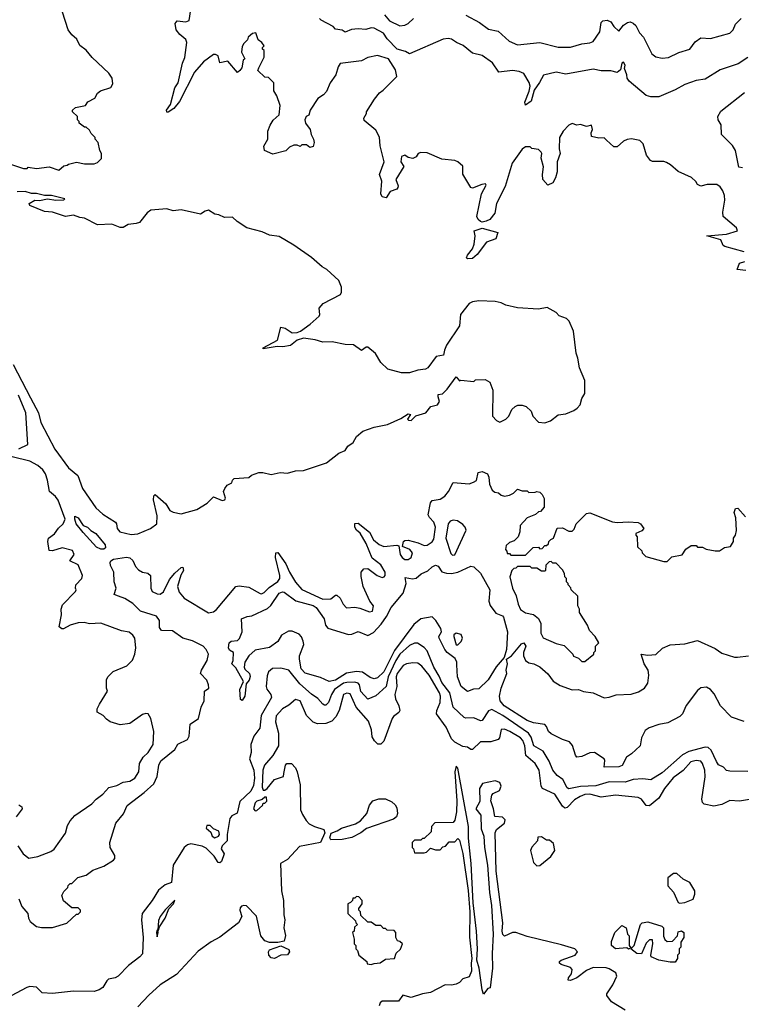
# Model space of a CAD drawing. Extents: x 2386423 to 2568864, y 578392 to 761999.
# Tile 350 of 454: x 2518731 to 2523217, y 662970 to 669087. Entities that reach past the tile are written whole.
import ezdxf

# ---------------------------------------------------------------- set-up
doc = ezdxf.new("R2010")
doc.units = 0

msp = doc.modelspace()

# ---------------------------------------------------------------- linework, layer by layer
at = {"layer": '0CON05XD'}
for points in [[(2518675, 668190), (2518755, 668162.5), (2518777, 668163), (2518785, 668170), (2518835, 668162.5), (2518915, 668172.5), (2518975, 668153.3), (2519005, 668180), (2519027, 668183), (2519035, 668190), (2519085, 668202.5), (2519135, 668192.5), (2519195, 668192.5), (2519215, 668200), (2519240, 668225), (2519240, 668255), (2519230, 668275), (2519220, 668325), (2519200, 668345), (2519200, 668355), (2519175, 668380), (2519165, 668400), (2519145, 668420), (2519135, 668420), (2519100, 668445), (2519100, 668455), (2519090, 668465), (2519090, 668485), (2519060, 668515), (2519060, 668525), (2519078.3, 668541.7), (2519140, 668555), (2519153.9, 668576.1), (2519199.3, 668600.7), (2519215, 668630), (2519233.9, 668646.1), (2519297.5, 668665), (2519310.7, 668689.3), (2519306, 668725), (2519286.2, 668755), (2519182.3, 668852.3), (2519145, 668897.5), (2519106.1, 668926.1), (2519086.1, 668966.1), (2519055, 668992.5), (2519033.3, 669025), (2518996.7, 669135)], [(2523235, 667645.8), (2523115, 667678.6), (2523104, 667685), (2523090, 667720), (2523002.5, 667745), (2523125.5, 667754.5), (2523193.3, 667775), (2523186.2, 667795), (2523104, 667865), (2523101.2, 667891.2), (2523113.5, 667965), (2523111.5, 667995), (2523102.5, 668025), (2523085, 668048), (2523065, 668063.3), (2523005, 668062.5), (2522965, 668052.5), (2522945, 668062.5), (2522933, 668083), (2522906.1, 668106.1), (2522823.9, 668143.9), (2522777.5, 668185), (2522750.7, 668200.7), (2522735, 668206.7), (2522665, 668206.7), (2522651.7, 668211.7), (2522626.7, 668245), (2522605.8, 668315.8), (2522585, 668336.7), (2522535, 668346.2), (2522508, 668342), (2522485, 668333.3), (2522445, 668296.7), (2522425, 668296.7), (2522378, 668338), (2522365, 668352.5), (2522330.5, 668350.5), (2522285, 668362.5), (2522283.8, 668385), (2522291.2, 668405), (2522285, 668432.5), (2522255, 668423.3), (2522216.4, 668436.4), (2522195, 668432.5), (2522165, 668442.5), (2522145, 668432.5), (2522110, 668395), (2522087.5, 668355), (2522084, 668285), (2522090, 668255), (2522072.5, 668205), (2522071.7, 668141.7), (2522062.5, 668105), (2522045, 668073.3), (2522015, 668060), (2521983.3, 668095), (2521980, 668125), (2521986.1, 668173.9), (2521973, 668227), (2521977.5, 668255), (2521972.5, 668265), (2521955, 668280), (2521915, 668287.5), (2521905, 668297.5), (2521875, 668297.5), (2521855, 668282.5), (2521792.2, 668195), (2521749.1, 668050.9), (2521695.7, 667945), (2521684.2, 667885), (2521652.9, 667845), (2521630.8, 667835), (2521605, 667828.4), (2521595, 667832.8), (2521581.2, 667845), (2521573.1, 667865), (2521602.5, 668005), (2521631.7, 668058.3), (2521626.7, 668066.7), (2521603.9, 668063.9), (2521545, 668041.4), (2521534.5, 668044.5), (2521485, 668127.5), (2521485, 668177.5), (2521453.8, 668205), (2521435, 668212.9), (2521355, 668220.6), (2521265, 668260.6), (2521225, 668261.4), (2521208.8, 668255), (2521195, 668234.2), (2521175, 668225.7), (2521145, 668232), (2521125, 668245.8), (2521103.6, 668236.4), (2521100.8, 668205), (2521118, 668175), (2521070, 668095), (2521083.8, 668055), (2521081.2, 668045), (2521075, 668033.8), (2521035, 668020), (2521008.9, 667981.1), (2520985, 667986.9), (2520976.6, 668005), (2520982.9, 668085), (2520968, 668125), (2520995.9, 668205), (2520972.7, 668302.7), (2520967.3, 668357.3), (2520945, 668401.2), (2520871.7, 668461.7), (2520870, 668475), (2520887.5, 668505), (2520887.5, 668515), (2520935.9, 668594.1), (2520966.8, 668633.2), (2520990.7, 668649.3), (2521075.7, 668735), (2521067.5, 668775), (2521023.6, 668843.6), (2520955, 668864.2), (2520895, 668852), (2520855, 668832), (2520723.9, 668816.1), (2520710, 668795), (2520696.7, 668745), (2520661.2, 668695), (2520638.8, 668641.2), (2520620.5, 668619.5), (2520585, 668597.5), (2520536.7, 668525), (2520527.5, 668495), (2520512.5, 668485), (2520503.3, 668465), (2520507.5, 668445), (2520536.7, 668405), (2520543, 668373), (2520557.5, 668345), (2520562.5, 668325), (2520555, 668300), (2520535, 668292.5), (2520515, 668310), (2520485, 668310), (2520475, 668300), (2520455, 668307.5), (2520435, 668306.7), (2520407.5, 668295), (2520385, 668272.5), (2520305, 668252.5), (2520253.6, 668273.6), (2520248.3, 668301.7), (2520274, 668345), (2520274.3, 668395.7), (2520287.3, 668432.7), (2520306.1, 668463.9), (2520343.9, 668496.1), (2520350, 668555), (2520330, 668615), (2520310, 668645), (2520310, 668695), (2520278.3, 668728.3), (2520255, 668730), (2520211.7, 668771.7), (2520218.3, 668788.3), (2520250, 668855), (2520250, 668895), (2520240, 668905), (2520240, 668915), (2520250, 668925), (2520236.4, 668946.4), (2520213, 668963), (2520200, 669005), (2520178.3, 669001.7), (2520151.7, 668978.3), (2520148.3, 668961.7), (2520125, 668940), (2520115, 668920), (2520110, 668885), (2520130, 668845), (2520120, 668835), (2520111.7, 668788.3), (2520099.3, 668770.7), (2520085, 668760), (2520025, 668830), (2519975, 668820), (2519965, 668862.5), (2519948.3, 668871.7), (2519935, 668870), (2519873.8, 668825), (2519818.7, 668761.3), (2519725, 668578.8), (2519690, 668535), (2519655, 668512), (2519645, 668512.5), (2519644.2, 668525), (2519668.8, 668561.2), (2519696.1, 668663.9), (2519715.7, 668695), (2519743, 668817), (2519756.8, 668853.2), (2519770.8, 668945), (2519763.8, 668965), (2519726.2, 668995), (2519703.8, 669025), (2519697, 669063), (2519710.7, 669079.3), (2519765, 669073.8), (2519785, 669082.5), (2519795, 669150)], [(2523257.8, 668852.2), (2523197.7, 668812.3), (2523084.2, 668775), (2522992.1, 668717.9), (2522935, 668710), (2522865, 668684.7), (2522805, 668650.7), (2522705, 668607.9), (2522655, 668608.7), (2522626.1, 668616.1), (2522520, 668705), (2522506.2, 668725), (2522505.6, 668745), (2522491.2, 668785), (2522493.8, 668805), (2522485, 668823.3), (2522475, 668817.5), (2522466.2, 668775), (2522445, 668760), (2522405, 668768.9), (2522345, 668769), (2522295, 668779.8), (2522125, 668748.2), (2522065, 668760.9), (2521987.8, 668742.2), (2521961.9, 668698.1), (2521930, 668650), (2521909.5, 668580.5), (2521875, 668556.7), (2521871.9, 668575), (2521897.8, 668642.2), (2521903.2, 668675), (2521897.8, 668697.8), (2521863.9, 668753.9), (2521835, 668765.3), (2521795, 668770.9), (2521710.5, 668760.5), (2521669.8, 668819.8), (2521605.8, 668865.8), (2521545, 668879.4), (2521487.9, 668927.9), (2521445.8, 668945), (2521415, 668966.7), (2521395, 668971.2), (2521363.3, 668966.7), (2521154.3, 668874.3), (2521129.4, 668889.4), (2521077.5, 668905), (2521015, 668968), (2520992.7, 669002.7), (2520935, 669034.3), (2520915, 669037.1), (2520883, 669027), (2520835, 669031.1), (2520794.2, 669025.8), (2520755, 669010), (2520735, 669022.5), (2520695, 669027.5), (2520680, 669045), (2520605, 669083.8), (2520593.8, 669095)], [(2520997.8, 669117.8), (2521030.9, 669080.9), (2521095, 669049.4), (2521125, 669053.1), (2521146.5, 669063.5), (2521180, 669095)], [(2521505, 669114.6), (2521590.2, 669070.2), (2521645, 669027.9), (2521705.4, 669015.4), (2521773.4, 668953.4), (2521825, 668930.4), (2521965, 668945.6), (2522077.6, 668917.6), (2522154.4, 668915.6), (2522225, 668938.1), (2522275, 668942.9), (2522295, 668952.5), (2522338.1, 669011.9), (2522345, 669070), (2522355, 669081.2), (2522383.6, 669083.6), (2522405, 669073.8), (2522424.2, 669045), (2522455, 669016.7), (2522485, 669053.3), (2522510, 669070), (2522525, 669073.3), (2522545, 669066), (2522561.2, 669051.2), (2522584.4, 669005), (2522607.8, 668977.8), (2522660.5, 668875), (2522685, 668856.4), (2522725, 668848.2), (2522765, 668852.2), (2522827.5, 668882.5), (2522896.7, 668903.3), (2522930.2, 668949.8), (2522965, 668974.6), (2523025, 668969.6), (2523145, 669002.7), (2523165, 669023.3), (2523181.5, 669058.5), (2523215.8, 669094.2)], [(2523225, 668166.2), (2523200.7, 668170.7), (2523181.2, 668275), (2523162.2, 668305), (2523094.3, 668375), (2523091.5, 668435), (2523072.9, 668465), (2523070.6, 668485), (2523090.2, 668519.8), (2523236.7, 668635)], [(2518690, 666945), (2518798.2, 666738.2), (2518848.9, 666645), (2518863.7, 666583.7), (2518949.6, 666419.6), (2519035, 666302.5), (2519092.7, 666255), (2519121.4, 666175), (2519203.8, 666055), (2519248.8, 666015), (2519326.2, 665965), (2519334, 665955), (2519338, 665925), (2519354.5, 665904.5), (2519425, 665889.2), (2519465, 665892.9), (2519543.8, 665925), (2519583.3, 665955), (2519586.2, 666005), (2519562, 666105), (2519565, 666130), (2519572.5, 666137.5), (2519639.7, 666079.7), (2519665, 666037.5), (2519685, 666026.7), (2519735, 666016.2), (2519832.5, 666045), (2519896.4, 666083.6), (2519935, 666122.5), (2519990.7, 666100.7), (2520006.4, 666103.6), (2520010, 666115), (2519998.8, 666155), (2520006.4, 666173.6), (2520020, 666195), (2520049.3, 666210.7), (2520053.9, 666226.1), (2520065, 666236.7), (2520155, 666242.5), (2520173, 666257), (2520217, 666273), (2520243.6, 666273.6), (2520295, 666262), (2520350, 666275), (2520395, 666270), (2520446.4, 666283.6), (2520495, 666286.7), (2520637.5, 666335), (2520715, 666393.3), (2520755, 666410), (2520771.7, 666438.3), (2520805, 666460), (2520825, 666496.7), (2520865, 666530), (2520935, 666555.6), (2521017.5, 666572.5), (2521100, 666610), (2521145, 666638), (2521160, 666635), (2521142.5, 666605), (2521148.3, 666598.3), (2521165, 666596.7), (2521193.3, 666626.7), (2521256.2, 666645), (2521286.4, 666683.6), (2521327.5, 666695), (2521340, 666715), (2521332.5, 666745), (2521331.7, 666758.3), (2521358.3, 666761.7), (2521389.2, 666790.8), (2521445, 666867.5), (2521465, 666842.5), (2521473, 666847), (2521555, 666840), (2521565, 666850), (2521625, 666852.5), (2521652.5, 666835), (2521672.5, 666785), (2521670, 666625), (2521695, 666596.7), (2521715, 666587.5), (2521752.5, 666605), (2521772.5, 666625), (2521790, 666665), (2521810, 666685), (2521828.3, 666691.7), (2521855, 666692.5), (2521880, 666685), (2521910, 666655), (2521920, 666625), (2521955, 666587.5), (2521995, 666582.5), (2522030, 666595), (2522078.3, 666631.7), (2522125, 666637.5), (2522175, 666660), (2522197.3, 666672.7), (2522215.9, 666694.1), (2522226.1, 666733.9), (2522243.8, 666765), (2522243.3, 666845), (2522211.2, 666925), (2522201.2, 666985), (2522190, 667015), (2522173, 667153), (2522147.5, 667215), (2522130.7, 667230.7), (2522085, 667247.5), (2522065, 667267.5), (2522009.3, 667299.3), (2521955, 667288.8), (2521825, 667298), (2521753, 667313), (2521725, 667327.5), (2521685.9, 667335.9), (2521585, 667340), (2521545, 667334.2), (2521525, 667324), (2521471.9, 667255), (2521466, 667185), (2521384.2, 667065), (2521370.8, 667035), (2521366.4, 667003.6), (2521320, 666995), (2521267.5, 666925), (2521253.6, 666916.4), (2521205, 666910), (2521155, 666893.3), (2521105, 666892.5), (2521020, 666915), (2520975, 666957.5), (2520943.9, 667013.9), (2520895, 667052.5), (2520885, 667052.5), (2520855, 667032.5), (2520806.4, 667066.4), (2520755, 667070), (2520673.6, 667086.4), (2520615, 667083.3), (2520568.3, 667098.3), (2520495, 667107.8), (2520455, 667096.9), (2520415, 667062.5), (2520366.2, 667053.8), (2520332.3, 667057.7), (2520245, 667042.5), (2520245, 667047.5), (2520333, 667097), (2520355, 667176.7), (2520381.7, 667171.7), (2520425, 667142), (2520455, 667144), (2520476.9, 667153.1), (2520536.7, 667195), (2520592.5, 667245), (2520597.5, 667255), (2520592.5, 667295), (2520617, 667323), (2520725, 667380), (2520732.5, 667395), (2520732.5, 667425), (2520715, 667467.5), (2520641.2, 667535), (2520610.9, 667550.9), (2520545, 667610.8), (2520436, 667686), (2520345, 667739.5), (2520285, 667749.5), (2520238.9, 667768.9), (2520143.4, 667793.4), (2520083.2, 667833.2), (2520055, 667860.8), (2520005, 667858.8), (2519970, 667875), (2519945, 667878), (2519905, 667902.9), (2519885, 667898.6), (2519855, 667880), (2519735, 667905.6), (2519685, 667899.2), (2519645, 667911.4), (2519547, 667903), (2519522.8, 667887.2), (2519475, 667827.5), (2519455, 667820), (2519405, 667814.3), (2519374.2, 667795.8), (2519355, 667797.1), (2519305, 667816), (2519215, 667812.9), (2519135, 667854), (2519105, 667858), (2519065, 667873.3), (2519016.1, 667863.9), (2518935, 667892), (2518885, 667896), (2518795, 667932.5), (2518790, 667945), (2518825, 667965.7), (2518855, 667964), (2518905, 667974.3), (2518955, 667966.2), (2519005, 667967.5), (2519012.5, 667975), (2518930, 667995), (2518885, 667994), (2518835, 668007.5), (2518805, 668006.5), (2518765, 668019.4), (2518715, 668018.6)], [(2521515, 667601.2), (2521507.5, 667607.5), (2521514, 667625), (2521545.6, 667664.4), (2521556.7, 667693.3), (2521561.9, 667745), (2521556, 667775), (2521605, 667791.8), (2521702.5, 667765), (2521690, 667725), (2521632.5, 667705), (2521575, 667628.8), (2521545, 667604.2), (2521515, 667601.2)], [(2523245, 667528.8), (2523190, 667535), (2523206.1, 667573.9), (2523237.5, 667585)], [(2518725, 666421.1), (2518781.4, 666448.6), (2518768.9, 666645), (2518724.5, 666755)], [(2519075, 664142), (2519180, 664215), (2519205.8, 664244.2), (2519248.8, 664275), (2519285, 664317.5), (2519335, 664330), (2519375, 664349.2), (2519415, 664357.1), (2519448, 664375), (2519471.2, 664415), (2519476.9, 664465), (2519499.4, 664505), (2519530, 664535), (2519560, 664585), (2519564.2, 664664.2), (2519546.2, 664745), (2519530, 664775), (2519515, 664777.5), (2519495, 664770), (2519415.9, 664714.1), (2519356.4, 664706.4), (2519294.1, 664724.1), (2519270.5, 664740.5), (2519250, 664765), (2519212.5, 664785), (2519212.5, 664805), (2519226.4, 664833.6), (2519277.5, 664915), (2519270, 664935), (2519270, 664985), (2519280, 665005), (2519313, 665037), (2519398.1, 665071.9), (2519432.7, 665107.3), (2519447.1, 665145), (2519453.1, 665185), (2519446.2, 665243.8), (2519435, 665263.3), (2519412.7, 665282.7), (2519365, 665290), (2519235, 665338.8), (2519165, 665334.3), (2519132.3, 665342.3), (2519095, 665340), (2519045, 665325.8), (2519003, 665303), (2518993, 665303), (2518977.5, 665315), (2518990.7, 665389.3), (2518988.8, 665425), (2518997.3, 665452.7), (2519077.5, 665535), (2519082.5, 665545), (2519077.5, 665555), (2519080, 665575), (2519118, 665615), (2519120.8, 665635), (2519095, 665700), (2519043.3, 665725), (2519070, 665765), (2519058.8, 665788.8), (2518995, 665806), (2518935, 665788), (2518915, 665790), (2518905.8, 665845), (2518911.2, 665865), (2518947.6, 665892.4), (2518971.7, 665928.3), (2519002.5, 665955), (2519014.3, 665985), (2518971.3, 666101.3), (2518954, 666125), (2518915.7, 666155.7), (2518904.3, 666225.7), (2518891.5, 666265), (2518875, 666290.6), (2518845, 666316.5), (2518795, 666345.4), (2518685, 666370.5)], [(2518726.7, 663625), (2518745, 663577.5), (2518782.5, 663535), (2518786.2, 663505), (2518796, 663485), (2518835, 663453.3), (2518866.4, 663446.4), (2518935, 663446), (2519025, 663473.3), (2519085, 663530), (2519095, 663530), (2519110, 663545), (2519110, 663555), (2519095, 663570), (2519055, 663570), (2519003.6, 663613.6), (2518992.5, 663645), (2519005, 663670), (2519030, 663695), (2519031.7, 663708.3), (2519045, 663720), (2519055, 663720), (2519091.7, 663758.3), (2519145, 663772.5), (2519186.4, 663803.6), (2519255, 663828), (2519315, 663866.2), (2519322, 663875), (2519322, 663895), (2519294.2, 663944.2), (2519291.2, 663975), (2519328, 664095), (2519376.6, 664153.4), (2519400, 664205), (2519505, 664286.2), (2519565, 664339.2), (2519585.4, 664385), (2519597.1, 664455), (2519608.3, 664481.7), (2519695, 664553.3), (2519714.3, 664585.7), (2519775, 664616), (2519785.6, 664635), (2519790.5, 664709.5), (2519843.6, 664746.4), (2519860, 664815), (2519878.1, 664855), (2519880, 664915), (2519906, 664935), (2519905.7, 664955), (2519895, 664983.8), (2519855.8, 665025.8), (2519860.6, 665045), (2519896.4, 665105), (2519904.3, 665145), (2519890.8, 665175), (2519871.2, 665195), (2519805, 665227.5), (2519745, 665245.7), (2519680.9, 665290.9), (2519612.7, 665292.7), (2519600.8, 665310.8), (2519600.4, 665355), (2519581.7, 665381.7), (2519481.7, 665411.7), (2519435, 665460), (2519385, 665491.2), (2519345, 665506), (2519317.5, 665515), (2519330, 665555), (2519318, 665595), (2519316.1, 665653.9), (2519296.6, 665696.6), (2519294.6, 665715), (2519298.5, 665725), (2519314.2, 665735), (2519395, 665747.9), (2519415, 665744.4), (2519435, 665727.5), (2519450.7, 665690.7), (2519469.7, 665669.7), (2519495, 665655.7), (2519527.9, 665647.9), (2519543.8, 665635), (2519546, 665555), (2519555, 665533.8), (2519585, 665520), (2519605, 665518.8), (2519625, 665533.3), (2519661.7, 665608.3), (2519695, 665648), (2519735, 665683.3), (2519746, 665686), (2519749.2, 665665), (2519733.3, 665636.7), (2519711.5, 665565), (2519721.5, 665531.5), (2519753.3, 665493.3), (2519905, 665402.5), (2519935, 665408.1), (2519955, 665422.9), (2520075, 665566), (2520095, 665569.2), (2520155, 665562), (2520225, 665522.9), (2520235, 665520.6), (2520251.1, 665528.9), (2520281.2, 665558.8), (2520335, 665597.1), (2520348, 665615), (2520349.2, 665635), (2520322.3, 665745), (2520324.3, 665775), (2520335, 665776), (2520385, 665707.5), (2520407.5, 665655), (2520445, 665592), (2520485, 665548), (2520616.4, 665486.4), (2520665, 665488.8), (2520695, 665512.5), (2520701.7, 665511.7), (2520723, 665493), (2520742.5, 665455), (2520762.5, 665432.5), (2520815, 665436.7), (2520845, 665431.2), (2520905, 665407.5), (2520925, 665412.5), (2520930, 665445), (2520907.5, 665475), (2520866.2, 665565), (2520853, 665627), (2520853.3, 665655), (2520870, 665675), (2520895, 665677.5), (2520952.5, 665635), (2520985, 665621.2), (2520996.7, 665625), (2521003.3, 665635), (2521003.8, 665655), (2520975, 665701.2), (2520921.2, 665741.2), (2520885, 665833.3), (2520847.7, 665897.7), (2520825, 665916.7), (2520814, 665935), (2520815, 665957.5), (2520835, 665960), (2520905, 665904), (2520930.8, 665855), (2520965, 665825.8), (2520995, 665814.4), (2521075, 665822.5), (2521088.3, 665818.3), (2521096.2, 665765), (2521108, 665745), (2521125, 665732.5), (2521145, 665733.1), (2521165, 665746.2), (2521172, 665775), (2521155.8, 665795.8), (2521110, 665815), (2521117.5, 665845), (2521125, 665852.5), (2521145, 665853.3), (2521207.3, 665837.3), (2521245, 665820), (2521265, 665822.5), (2521295, 665842.5), (2521305, 665860), (2521316.7, 665935), (2521305, 665966.2), (2521277.5, 665995), (2521270.7, 666010.7), (2521284, 666086), (2521295, 666100), (2521345, 666107.5), (2521373, 666127), (2521397.5, 666155), (2521425, 666212.5), (2521525, 666203.8), (2521553, 666213), (2521570, 666225), (2521580, 666275), (2521605, 666280), (2521640, 666265), (2521647.5, 666245), (2521650.7, 666200.7), (2521667.5, 666165), (2521685, 666152.5), (2521707, 666147), (2521723, 666133), (2521745, 666127.5), (2521775, 666132.5), (2521800, 666145), (2521825, 666170), (2521855, 666160), (2521885, 666160), (2521895, 666150), (2521935, 666152.5)], [(2521935, 666152.5), (2521945, 666156.7), (2521965, 666152.5), (2521978.3, 666138.3), (2521991.7, 666111.7), (2521991.7, 666058.3), (2521968.3, 666031.7), (2521955, 666030), (2521937, 666013), (2521885, 665992.5), (2521842.5, 665945), (2521840, 665905), (2521830, 665875), (2521805, 665850), (2521775, 665840), (2521755, 665820), (2521750, 665795), (2521760, 665785), (2521761.7, 665771.7), (2521775, 665770), (2521785, 665760), (2521875, 665760), (2521923, 665807), (2521955, 665810), (2521965, 665800), (2521978.3, 665801.7), (2521995, 665820), (2522005, 665820), (2522018.3, 665831.7), (2522020, 665845), (2522031.7, 665858.3), (2522050, 665865), (2522071.7, 665928.3), (2522105, 665930), (2522145, 665910), (2522165, 665910), (2522178.3, 665921.7), (2522190, 665955), (2522255, 666020), (2522275, 666022.5), (2522415, 665967.5), (2522445, 665963.3), (2522515, 665967.5), (2522575, 665962.5), (2522590, 665955), (2522610, 665925), (2522598.3, 665911.7), (2522560, 665895), (2522560, 665885), (2522570, 665875), (2522571.7, 665811.7), (2522598.3, 665788.3), (2522600, 665775), (2522623, 665753), (2522735, 665720), (2522755, 665720), (2522785, 665750), (2522848.3, 665761.7), (2522871.7, 665798.3), (2522905, 665820), (2522935, 665820), (2522945, 665810), (2522975, 665810), (2522998.3, 665798.3), (2523055, 665787.5), (2523081.7, 665788.3), (2523113, 665807), (2523150, 665815), (2523167.5, 665845), (2523167.5, 665865), (2523180, 665885), (2523185.9, 665914.1), (2523183, 665993), (2523172.5, 666025), (2523180, 666050), (2523195, 666052.5), (2523241.7, 665998.3)], [(2519235, 665798.5), (2519209.5, 665809.5), (2519125, 665900.6), (2519081.8, 665955), (2519073.1, 665985), (2519075, 666003.3), (2519095, 665991.9), (2519125.4, 665945.4), (2519153.7, 665933.7), (2519173.1, 665913.1), (2519205, 665895.6), (2519261.8, 665825), (2519264.4, 665805.6), (2519255, 665798.5), (2519235, 665798.5)], [(2521420.8, 665760.8), (2521435, 665762.5), (2521505.8, 665915), (2521500, 665935), (2521485, 665950), (2521452.7, 665972.7), (2521425, 665978.8), (2521407.7, 665972.3), (2521394.2, 665955.8), (2521380, 665865), (2521410.3, 665770.3), (2521420.8, 665760.8)], [(2522245, 665100), (2522300, 665145), (2522300, 665155), (2522310, 665165), (2522310, 665195), (2522330, 665215), (2522307.5, 665255), (2522273, 665293), (2522260, 665325), (2522210, 665405), (2522210, 665425), (2522200, 665445), (2522200, 665505), (2522160, 665545), (2522157, 665557), (2522140, 665575), (2522140, 665585), (2522130, 665595), (2522130, 665615), (2522120, 665625), (2522117, 665647), (2522105, 665670), (2522065, 665710), (2522045, 665710), (2522035, 665720), (2522021.7, 665718.3), (2522001.7, 665698.3), (2522000, 665665), (2521995, 665660), (2521975, 665660), (2521945, 665680), (2521915, 665680), (2521905, 665690), (2521825, 665690), (2521815, 665680), (2521801.7, 665678.3), (2521790, 665665), (2521777.5, 665625), (2521793.8, 665556.2), (2521818.1, 665508.1), (2521830, 665455), (2521845, 665423.3), (2521875, 665402.5), (2521925, 665392.5), (2521956.4, 665366.4), (2521970, 665335), (2521971.2, 665275), (2521985, 665247.5), (2522065, 665212.5), (2522115, 665200), (2522170, 665145), (2522173.6, 665133.6), (2522205, 665120), (2522225, 665100), (2522245, 665100)], [(2520115, 664857.5), (2520103.3, 664863.3), (2520100, 664925), (2520122.5, 664975), (2520075, 665060), (2520050, 665085), (2520057.5, 665105), (2520060, 665155), (2520035, 665170), (2520030, 665185), (2520033.8, 665216.2), (2520045, 665226.7), (2520085, 665230), (2520098.3, 665241.7), (2520113.3, 665285), (2520110, 665365), (2520145, 665380), (2520175, 665383.3), (2520272, 665428), (2520292, 665448), (2520343.3, 665525), (2520365, 665533.3), (2520375, 665530), (2520447.4, 665477.4), (2520555, 665447.3), (2520575, 665435.4), (2520624.4, 665365), (2520631.4, 665325), (2520647.4, 665307.4), (2520775, 665267.5), (2520795, 665269.4), (2520835, 665287.1), (2520895, 665261.8), (2520930.4, 665279.6), (2520978.4, 665331.6), (2521011.4, 665378.6), (2521040, 665435), (2521115.6, 665525), (2521133.1, 665585), (2521128.3, 665621.7), (2521173.1, 665613.1), (2521195, 665618.1), (2521226, 665645), (2521267.9, 665662.1), (2521295, 665688.1), (2521315, 665697.8), (2521331.7, 665691.7), (2521355, 665656.9), (2521385, 665648.2), (2521415, 665646.7), (2521454.3, 665655.7), (2521535, 665692.5), (2521555, 665688.8), (2521595, 665649.2), (2521653.8, 665545), (2521647.5, 665475), (2521656.6, 665446.6), (2521690.6, 665400.6), (2521732.9, 665382.9), (2521739.2, 665375), (2521764.2, 665285), (2521757.5, 665175), (2521742, 665125), (2521692.7, 665067.3), (2521642.5, 664985), (2521585, 664930), (2521551.4, 664928.6), (2521515, 664914), (2521476, 664945), (2521452, 665005), (2521448, 665078), (2521448.1, 665095), (2521438, 665118), (2521387.8, 665155), (2521373.2, 665175), (2521338.5, 665245), (2521336.7, 665255), (2521352.2, 665285), (2521348.9, 665305), (2521318.1, 665355), (2521295, 665377.1), (2521225, 665364), (2521180.9, 665329.1), (2521061.9, 665168.1), (2520994.4, 665035), (2520955, 664998), (2520935, 664992.9), (2520910.5, 665000.5), (2520862.4, 665032.4), (2520825, 665037.1), (2520763.1, 665026.9), (2520695, 664984.6), (2520655.7, 664975.7), (2520600.5, 665000.5), (2520505, 665028), (2520481.4, 665055), (2520470, 665115), (2520470.8, 665135), (2520496.7, 665205), (2520493.8, 665225), (2520483.6, 665253.6), (2520469.3, 665269.3), (2520425, 665288.8), (2520401.2, 665288.8), (2520357.7, 665262.3), (2520335, 665224), (2520285, 665187.5), (2520195, 665170), (2520156, 665134), (2520130, 665095), (2520126.2, 665065), (2520131.2, 665051.2), (2520160, 665025), (2520163.6, 665006.4), (2520156.7, 664983.3), (2520138.3, 664961.7), (2520131.2, 664885), (2520115, 664857.5)], [(2521455, 665202.5), (2521476.1, 665223.9), (2521483.3, 665245), (2521475, 665266.7), (2521445, 665276.2), (2521430, 665265), (2521428.8, 665255), (2521444.1, 665204.1), (2521455, 665202.5)], [(2523235, 664726.2), (2523155, 664754.7), (2523087.8, 664825), (2523048.1, 664898.1), (2523025, 664925.7), (2523000.7, 664940.7), (2522965, 664935.4), (2522945, 664920), (2522873.7, 664826.3), (2522852.1, 664775), (2522835, 664757.6), (2522760.8, 664719.2), (2522705, 664707.3), (2522643.4, 664686.6), (2522618.3, 664671.7), (2522595.9, 664625), (2522588.2, 664575), (2522535, 664525.5), (2522503.1, 664505), (2522476.6, 664453.4), (2522455, 664445.7), (2522365, 664442.5), (2522369.2, 664485), (2522364.2, 664495), (2522305, 664534.3), (2522275, 664533.1), (2522225, 664508.6), (2522195, 664506.2), (2522185, 664517.5), (2522166.8, 664576.8), (2522149.7, 664599.7), (2522105, 664614.4), (2522035, 664650), (2522019.2, 664665), (2522006.5, 664696.5), (2521995, 664708.6), (2521925, 664718.8), (2521885, 664733.3), (2521743.5, 664825), (2521717.1, 664855), (2521714.3, 664885), (2521724.4, 664935), (2521758.8, 665025), (2521754.3, 665045), (2521762.7, 665085), (2521756.9, 665115), (2521787.5, 665135), (2521850.3, 665209.7), (2521865, 665215.8), (2521877.5, 665195), (2521863.4, 665156.6), (2521863.5, 665135), (2521876.2, 665106.2), (2521895, 665091.4), (2521927.5, 665085), (2521965, 665066), (2522015, 665022.2), (2522046.7, 664976.7), (2522089.9, 664949.9), (2522165, 664924.1), (2522205, 664925.3), (2522235, 664914.1), (2522295, 664904.2), (2522365, 664874.7), (2522395, 664877.5), (2522438, 664892), (2522532.9, 664897.1), (2522578.3, 664911.7), (2522615, 664933.6), (2522635.5, 664965), (2522642.2, 665015), (2522636.7, 665045), (2522611.8, 665085), (2522594.4, 665145.6), (2522635, 665139.1), (2522685, 665143.5), (2522726.5, 665183.5), (2522775, 665203.3), (2522865, 665208.8), (2522945, 665229.6), (2523055, 665181.1), (2523095, 665150.8), (2523175, 665126.9), (2523193.2, 665126.8), (2523262, 665135)], [(2523257, 664417), (2523145, 664417.5), (2523125, 664422.5), (2523105, 664442.5), (2523075, 664457.5), (2523062.5, 664477.5), (2523028.5, 664548.5), (2523010, 664565), (2522992, 664568), (2522890.5, 664539.5), (2522850.4, 664519.6), (2522725, 664407.8), (2522653.8, 664363.8), (2522605, 664370.8), (2522545, 664365.6), (2522495, 664349.2), (2522395, 664352.1), (2522312.1, 664327.9), (2522216.9, 664323.1), (2522145, 664309.4), (2522134.4, 664315), (2522106.5, 664366.5), (2522071.1, 664391.1), (2522044.3, 664425), (2522021.3, 664481.3), (2521985, 664543.3), (2521926, 664575), (2521909.6, 664629.6), (2521894.8, 664654.8), (2521734.2, 664764.2), (2521665, 664801.9), (2521645, 664794), (2521605, 664732.5), (2521595, 664731.4), (2521555, 664749.4), (2521505, 664747.5), (2521495, 664752.5), (2521425, 664816.7), (2521405.5, 664905), (2521355, 664968.6), (2521339.2, 665009.2), (2521305.7, 665065), (2521265, 665166.7), (2521245, 665186.7), (2521203, 665213), (2521185, 665213.3), (2521155, 665199.2), (2521094.7, 665145), (2521068.3, 665105), (2521021.2, 665005), (2521009.6, 664945), (2520944.5, 664885.5), (2520895, 664866), (2520852.7, 664912.7), (2520842.5, 664955), (2520834.7, 664964.7), (2520815, 664970.5), (2520765, 664969.7), (2520745, 664964.2), (2520688.5, 664925), (2520668.9, 664895), (2520650.6, 664845), (2520635, 664829.2), (2520625, 664827.5), (2520615, 664834.2), (2520585, 664870.8), (2520545, 664896), (2520471.7, 664961.7), (2520405, 665046.5), (2520355, 665057.8), (2520303.3, 665056.7), (2520277.5, 665035), (2520269.3, 665010.7), (2520262.9, 664945), (2520267.9, 664927.9), (2520292, 664895), (2520295.8, 664875), (2520232.9, 664765), (2520224.2, 664685.8), (2520187.5, 664635), (2520168.8, 664585), (2520170, 664535), (2520160, 664495), (2520186.9, 664425), (2520190.8, 664375), (2520185, 664330), (2520167.8, 664295), (2520099.3, 664230.7), (2520083, 664157), (2520049.3, 664140.7), (2520036.7, 664125), (2520020, 664025), (2520020, 663985), (2519990, 663955), (2519983.3, 663935), (2520002.5, 663905), (2519985, 663856.7), (2519975, 663848.8), (2519965, 663850), (2519941.1, 663891.1), (2519890.9, 663940.9), (2519865, 663951.9), (2519795, 663965.9), (2519775, 663961.2), (2519753.1, 663945), (2519686.2, 663835), (2519675, 663726.7), (2519635, 663712), (2519595, 663679.2), (2519555, 663614.4), (2519493.5, 663535), (2519488.8, 663495), (2519498.2, 663385), (2519495, 663284), (2519478.6, 663265), (2519408.1, 663211.9), (2519342.5, 663145), (2519325, 663134.6), (2519284.3, 663125), (2519272.2, 663115), (2519249.1, 663075), (2519225, 663058.7), (2519195, 663049.4), (2519065, 663051.3), (2518935, 663036.7), (2518871.7, 663041.7)], [(2523415, 664266.5), (2523205, 664232.5), (2523146.2, 664236.2), (2523095, 664210.8), (2523045, 664201.4), (2522985, 664212.5), (2522974.6, 664224.6), (2522970.8, 664245), (2522992.6, 664382.6), (2522989.3, 664425), (2522975.8, 664465.8), (2522965, 664479.5), (2522935, 664485.3), (2522903, 664477), (2522855, 664421.8), (2522793, 664377), (2522738.7, 664311.3), (2522705, 664250.6), (2522645, 664203.5), (2522625, 664205.6), (2522597.1, 664245), (2522575.4, 664255.4), (2522435, 664269.5), (2522345, 664256.7), (2522275, 664276), (2522245, 664272.9), (2522215, 664261.2), (2522180.6, 664239.4), (2522135, 664193.6), (2522119.1, 664189.1), (2522105, 664200.8), (2522056.9, 664275), (2521980.2, 664310.2), (2521973.3, 664325), (2521960.3, 664425), (2521935.2, 664465.2), (2521877.7, 664515), (2521870.2, 664575), (2521858.2, 664608.2), (2521843.6, 664625), (2521778.6, 664665), (2521745, 664680), (2521725, 664676.7), (2521714.4, 664625.6), (2521706.2, 664615), (2521659.1, 664600.9), (2521595, 664599.6), (2521545, 664553.8), (2521535, 664553.8), (2521515, 664568), (2521485, 664572.5), (2521435, 664597.5), (2521415, 664620), (2521381.6, 664691.6), (2521322.2, 664775), (2521323.3, 664795), (2521345.3, 664845), (2521347.8, 664885), (2521341.6, 664905), (2521276.3, 665015), (2521230.5, 665070.5), (2521205, 665088.9), (2521175, 665092.2), (2521136.2, 665085), (2521115, 665074.4), (2521076.9, 665025), (2521071.3, 665005), (2521076.4, 664945), (2521062.5, 664895), (2521066.9, 664866.9), (2521086.9, 664825), (2521093.1, 664795), (2521087.9, 664782.1), (2521055, 664757.8), (2521047.1, 664745), (2520995.3, 664604.7), (2520975, 664585.7), (2520957.1, 664587.1), (2520936.2, 664606.2), (2520922.1, 664632.1), (2520917.1, 664675), (2520899.6, 664729.6), (2520823.1, 664815), (2520785, 664898.9), (2520765, 664903.8), (2520743.5, 664895), (2520716.9, 664795), (2520697.1, 664755), (2520671.7, 664728.3), (2520635, 664715.5), (2520582.1, 664712.1), (2520555, 664723.1), (2520513.6, 664763.6), (2520475.6, 664855), (2520445, 664864.4), (2520405, 664828.6), (2520365, 664805.8), (2520325, 664761.2), (2520321.8, 664725), (2520340.4, 664655), (2520339.2, 664575), (2520304, 664516), (2520252.9, 664455), (2520242.2, 664425), (2520239.3, 664319.3), (2520245, 664301.2), (2520255, 664300), (2520270, 664310), (2520315, 664365.8), (2520370, 664385), (2520373, 664403), (2520382.9, 664455), (2520392, 664465), (2520420, 664465), (2520445, 664440), (2520456.9, 664415), (2520475, 664332.5), (2520477.7, 664177.7), (2520488.3, 664148.3), (2520511.2, 664111.2), (2520531.6, 664091.6), (2520564, 664074), (2520621.2, 664055), (2520628.8, 664035), (2520600, 663975), (2520470.6, 663949.4), (2520395, 663869.4), (2520352.5, 663845), (2520359.5, 663675), (2520371.5, 663615), (2520372.7, 663525), (2520379.1, 663495), (2520372.2, 663445), (2520383.7, 663396.3), (2520375, 663362.5), (2520335, 663353.3), (2520285, 663353.3), (2520255, 663364), (2520230.7, 663395), (2520203.3, 663516.7), (2520140.9, 663580.9), (2520125, 663584.4), (2520110.6, 663579.4), (2520101.7, 663568.3), (2520100.5, 663555), (2520112.9, 663515), (2520091.1, 663475), (2519975, 663386.8), (2519922.1, 663357.9), (2519840.1, 663299.9), (2519705.5, 663155), (2519605, 663090.8), (2519533.4, 663026.6), (2519466, 662955)], [(2522495, 662932.5), (2522410, 662985), (2522380, 663025), (2522380, 663035), (2522418.3, 663091.7), (2522442.5, 663145), (2522436.7, 663165), (2522395, 663191.2), (2522376.1, 663196.1), (2522295, 663198), (2522255, 663180.8), (2522195, 663133.8), (2522155, 663116.7), (2522140, 663120), (2522142.5, 663135), (2522161.7, 663158.3), (2522165.9, 663185.9), (2522155, 663198.8), (2522096.4, 663216.4), (2522087.5, 663225), (2522087.5, 663235), (2522097.5, 663245), (2522184.4, 663275.6), (2522198, 663295), (2522182.5, 663315), (2522099.9, 663339.9), (2521885, 663390.7), (2521815, 663415.3), (2521794.6, 663415.4), (2521745, 663393.3), (2521735, 663403.3), (2521730, 663425), (2521733.5, 663475), (2521693.4, 663796.6), (2521685.8, 664034.2), (2521695, 664056.2), (2521744, 664095), (2521748.6, 664115), (2521732.9, 664132.9), (2521685, 664136.7), (2521677.1, 664185), (2521660.5, 664235), (2521665, 664269.2), (2521675, 664280), (2521712.8, 664297.2), (2521724.7, 664325), (2521715, 664347.5), (2521687.4, 664357.4), (2521607.8, 664342.2), (2521588.9, 664311.1), (2521590.7, 664230.7), (2521565.6, 664185), (2521598.2, 664145), (2521600.5, 664060.5), (2521615.4, 664015.4), (2521619.6, 663945), (2521639.3, 663835), (2521651.8, 663665), (2521664.7, 663584.7), (2521674.6, 663405), (2521667.2, 663285), (2521670.5, 663195), (2521655, 663072.5), (2521641.7, 663068.3), (2521615, 663032.5), (2521605, 663060), (2521586.7, 663195), (2521573.3, 663245), (2521576.9, 663315), (2521571.2, 663425), (2521550.5, 663600.5), (2521537.9, 663845), (2521521.4, 664001.4), (2521520.9, 664075), (2521455, 664437.5), (2521445, 664450), (2521435.8, 664414.2), (2521448.1, 664235), (2521445.8, 664165), (2521437, 664113), (2521425, 664100), (2521311.7, 664098.3), (2521290, 664075), (2521288.3, 664041.7), (2521245, 664000), (2521235, 664000), (2521225, 663990), (2521185, 663990), (2521170, 663975), (2521170, 663945), (2521180, 663935), (2521185, 663910), (2521245, 663910), (2521260, 663915), (2521285, 663940), (2521315, 663930), (2521345, 663930), (2521361.7, 663948.3), (2521378.3, 663951.7), (2521401.7, 663978.3), (2521435, 663980), (2521455, 664000), (2521465, 663990), (2521486.3, 663906.3), (2521517.9, 663677.9), (2521528.6, 663545), (2521527.3, 663387.3), (2521542.5, 663255), (2521536.7, 663225), (2521538.8, 663175), (2521525, 663140), (2521485, 663127.5), (2521464.2, 663105.8), (2521444.2, 663095.8), (2521415, 663088.8), (2521375, 663090), (2521285, 663044), (2521235, 663035.8), (2521165, 663011.2), (2521113.6, 663026.4), (2521085, 662990), (2520985, 662990), (2520971.7, 662978.3), (2520965, 662960)], [(2520195, 664171.2), (2520205, 664173.8), (2520240, 664205), (2520245, 664220), (2520255, 664220), (2520268.3, 664231.7), (2520266.1, 664256.1), (2520255, 664257.5), (2520238.3, 664241.7), (2520205, 664232.9), (2520195, 664222.5), (2520183.8, 664183.8), (2520195, 664171.2)], [(2520665, 663991.2), (2520660, 664005), (2520667, 664033), (2520705, 664046.7), (2520731.2, 664065), (2520818.3, 664091.7), (2520849.4, 664110.6), (2520888.1, 664155), (2520905, 664206.2), (2520926.2, 664235), (2520962.7, 664247.3), (2521005, 664245.4), (2521045, 664226.9), (2521065, 664210), (2521075, 664191.2), (2521079.3, 664155), (2521072.7, 664135), (2521055, 664119.5), (2520887, 664063), (2520851.2, 664035), (2520795, 664006.9), (2520735, 663994.6), (2520665, 663991.2)], [(2518725, 664208.8), (2518745, 664197.5), (2518746.1, 664183.9), (2518710, 664135)], [(2518718.8, 663955), (2518753.8, 663905), (2518788.3, 663878.3), (2518845, 663887.5), (2518925, 663920), (2518945.9, 663934.1), (2519015.9, 664034.1), (2519028.3, 664081.7), (2519045, 664110), (2519075, 664142)], [(2519945, 664004.3), (2519967.5, 664015), (2519972.5, 664025), (2519970, 664045), (2519935, 664060), (2519915, 664080), (2519895, 664080), (2519890, 664065), (2519918.8, 664038.8), (2519926.7, 664015), (2519945, 664004.3)], [(2521945, 663830), (2521965, 663832.5), (2522031.7, 663888.3), (2522057.5, 663925), (2522049.3, 663969.3), (2522025, 663990), (2522005, 663990), (2521975, 664010), (2521951.7, 664008.3), (2521950, 663985), (2521913.9, 663946.1), (2521906.2, 663925), (2521925, 663850), (2521945, 663830)], [(2522835, 663597.5), (2522865, 663602.5), (2522916.4, 663623.6), (2522927.5, 663655), (2522927.5, 663675), (2522896.4, 663726.4), (2522855, 663747.5), (2522815, 663782.5), (2522795, 663782.5), (2522760, 663755), (2522760, 663705), (2522796.1, 663666.1), (2522825, 663602.5), (2522835, 663597.5)], [(2520915, 663217.5), (2520935, 663223.3), (2520971.7, 663228.3), (2521005, 663250), (2521060, 663255), (2521071.7, 663288.3), (2521098.3, 663311.7), (2521110, 663345), (2521095, 663360), (2521080, 663365), (2521070, 663385), (2521070, 663415), (2521058.3, 663428.3), (2521015, 663430), (2521005, 663440), (2520991.7, 663441.7), (2520975, 663460), (2520945, 663460), (2520915, 663480), (2520895, 663480), (2520851.7, 663521.7), (2520850, 663545), (2520840, 663555), (2520840, 663565), (2520860, 663595), (2520860, 663615), (2520838.3, 663638.3), (2520825, 663640), (2520815, 663630), (2520801.7, 663628.3), (2520800, 663615), (2520788.3, 663601.7), (2520770, 663595), (2520770, 663535), (2520818.3, 663488.3), (2520820, 663475), (2520830, 663465), (2520811.7, 663448.3), (2520810, 663425), (2520800, 663415), (2520810, 663375), (2520810, 663345), (2520820, 663335), (2520820, 663315), (2520830, 663305), (2520840, 663275), (2520890, 663235), (2520891.7, 663221.7), (2520915, 663217.5)], [(2519585, 663390), (2519592.5, 663415), (2519590, 663430), (2519595, 663430), (2519599.3, 663450.7), (2519636.2, 663505), (2519657.5, 663562.5), (2519686.7, 663595), (2519696.4, 663616.4), (2519635, 663557.5), (2519604.4, 663515.6), (2519595, 663490), (2519590, 663430), (2519585, 663430), (2519582, 663415), (2519585, 663390)], [(2522515, 663313.3), (2522505, 663320), (2522435.6, 663314.4), (2522410, 663335), (2522410.7, 663359.3), (2522430, 663415), (2522475, 663460), (2522500, 663445), (2522510, 663405), (2522520, 663395), (2522520, 663335), (2522530, 663320), (2522515, 663313.3)], [(2522775, 663230.8), (2522705, 663243.1), (2522656.7, 663265), (2522653.9, 663276.1), (2522667.5, 663345), (2522665, 663370), (2522645, 663370), (2522625, 663350), (2522595.8, 663284.2), (2522567.5, 663285), (2522530, 663315), (2522550, 663335), (2522590, 663465), (2522600, 663475), (2522635, 663481.4), (2522722.5, 663455), (2522732.5, 663445), (2522733, 663393), (2522741.7, 663371.7), (2522755, 663360), (2522788.3, 663361.7), (2522820, 663395), (2522825, 663420), (2522845, 663426.2), (2522860, 663415), (2522860, 663385), (2522840, 663355), (2522840, 663325), (2522830, 663315), (2522830, 663285), (2522820, 663275), (2522820, 663255), (2522805, 663232.5), (2522775, 663230.8)], [(2520315, 663254.7), (2520295, 663258.8), (2520280.4, 663275), (2520277.5, 663295), (2520285, 663308.8), (2520355, 663332.5), (2520405, 663310), (2520407.9, 663295), (2520395, 663277.1), (2520355, 663274.2), (2520315, 663254.7)], [(2518871.7, 663041.7), (2518835, 663076.7), (2518795, 663080), (2518775, 663074.8), (2518677.5, 663022.5)]]:
    msp.add_lwpolyline(points, dxfattribs=at)

doc.saveas('drawing.dxf')
